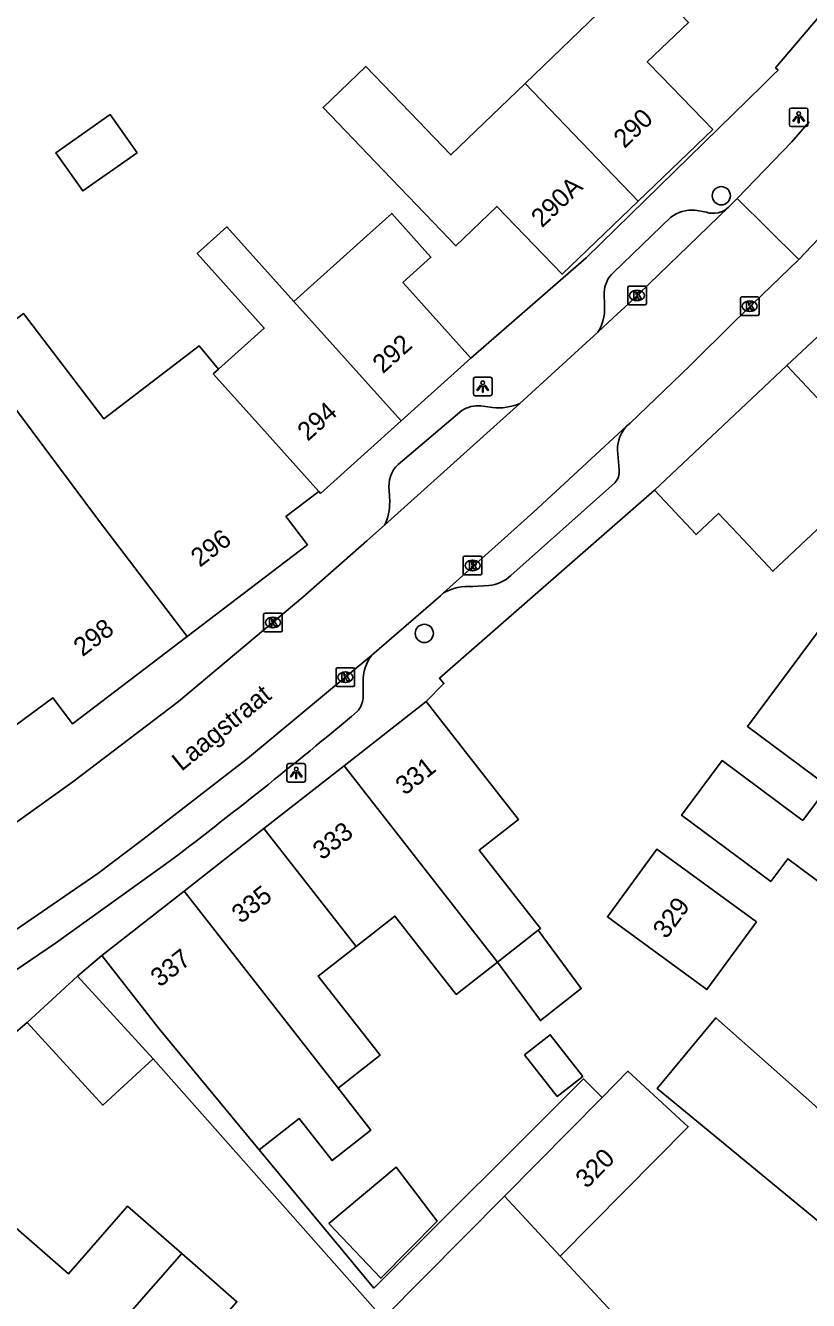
# Model space of a CAD drawing. Extents: x 159222 to 160346, y 381249 to 382166.
# Drawn here: x 160127.1 to 160169.1, y 381674.9 to 381743.4 of the extents above; entities that cross this region are included whole.
import ezdxf

# ---------------------------------------------------------------- set-up
doc = ezdxf.new("R2010")
doc.units = 0
for name, color, linetype in [('IMGEO_Boom', 7, 'Continuous'), ('IMGEO_Kolk', 7, 'Continuous'), ('IMGEO_Lichtpunt', 7, 'Continuous'), ('IMGEO_Muur', 7, 'Continuous'), ('IMGEO_Openbare_ruimte_label', 7, 'Continuous'), ('IMGEO_Pand', 7, 'Continuous'), ('IMGEO_Pand_nummerreeks', 7, 'Continuous'), ('IMGEO_Rijbaan_lokaal_open', 7, 'Continuous'), ('IMGEO_Rioolput', 7, 'Continuous'), ('IMGEO_Voetpad_open', 7, 'Continuous')]:
    doc.layers.add(name, color=color, linetype=linetype)

msp = doc.modelspace()

# ---------------------------------------------------------------- linework, layer by layer
at = {"layer": 'IMGEO_Boom'}
for centre in [(160164.439, 381734.257), (160148.48, 381710.751)]:
    msp.add_circle(centre, 0.489, dxfattribs=at)
at = {"layer": 'IMGEO_Kolk'}
for p, q in [((160159.49, 381729.403), (160160.342, 381729.403)), ((160159.415, 381728.477), (160159.415, 381729.329)), ((160159.903, 381729.183), (160159.928, 381729.183)), ((160160.416, 381729.329), (160160.416, 381728.477)), ((160165.469, 381727.896), (160165.469, 381728.748)), ((160165.544, 381728.822), (160166.396, 381728.822)), ((160166.47, 381728.748), (160166.47, 381727.896)), ((160160.342, 381728.403), (160159.49, 381728.403)), ((160159.926, 381728.623), (160159.901, 381728.623)), ((160165.98, 381728.042), (160165.955, 381728.042)), ((160165.957, 381728.602), (160165.982, 381728.602)), ((160166.396, 381727.822), (160165.544, 381727.822)), ((160139.848, 381710.911), (160139.848, 381711.763)), ((160139.923, 381711.837), (160140.775, 381711.837)), ((160140.336, 381711.617), (160140.361, 381711.617)), ((160140.849, 381711.763), (160140.849, 381710.911)), ((160140.359, 381711.057), (160140.334, 381711.057)), ((160140.775, 381710.837), (160139.923, 381710.837)), ((160143.813, 381708.9), (160144.665, 381708.9)), ((160143.738, 381707.974), (160143.738, 381708.826)), ((160144.226, 381708.68), (160144.251, 381708.68)), ((160144.739, 381708.826), (160144.739, 381707.974)), ((160144.665, 381707.9), (160143.813, 381707.9)), ((160144.249, 381708.12), (160144.224, 381708.12))]:
    msp.add_line(p, q, dxfattribs=at)
for points in [[(160159.49, 381729.403), (160160.342, 381729.403)], [(160159.415, 381728.477), (160159.415, 381729.329)], [(160159.736, 381729.103), (160159.859, 381729.103), (160159.859, 381728.952), (160159.989, 381729.103), (160160.153, 381729.103), (160160.007, 381728.952), (160160.16, 381728.703), (160160.008, 381728.703), (160159.923, 381728.867), (160159.859, 381728.8), (160159.859, 381728.703), (160159.736, 381728.703), (160159.736, 381729.103)], [(160160.416, 381729.329), (160160.416, 381728.477)], [(160165.469, 381727.896), (160165.469, 381728.748)], [(160165.544, 381728.822), (160166.396, 381728.822)], [(160166.47, 381728.748), (160166.47, 381727.896)], [(160160.342, 381728.403), (160159.49, 381728.403)], [(160165.79, 381728.522), (160165.913, 381728.522), (160165.913, 381728.371), (160166.043, 381728.522), (160166.207, 381728.522), (160166.061, 381728.371), (160166.214, 381728.122), (160166.062, 381728.122), (160165.977, 381728.286), (160165.913, 381728.219), (160165.913, 381728.122), (160165.79, 381728.122), (160165.79, 381728.522)], [(160166.396, 381727.822), (160165.544, 381727.822)], [(160139.848, 381710.911), (160139.848, 381711.763)], [(160139.923, 381711.837), (160140.775, 381711.837)], [(160140.849, 381711.763), (160140.849, 381710.911)], [(160140.169, 381711.537), (160140.292, 381711.537), (160140.292, 381711.386), (160140.422, 381711.537), (160140.586, 381711.537), (160140.44, 381711.386), (160140.593, 381711.137), (160140.441, 381711.137), (160140.356, 381711.301), (160140.292, 381711.234), (160140.292, 381711.137), (160140.169, 381711.137), (160140.169, 381711.537)], [(160140.775, 381710.837), (160139.923, 381710.837)], [(160143.813, 381708.9), (160144.665, 381708.9)], [(160143.738, 381707.974), (160143.738, 381708.826)], [(160144.059, 381708.6), (160144.182, 381708.6), (160144.182, 381708.449), (160144.312, 381708.6), (160144.476, 381708.6), (160144.33, 381708.449), (160144.483, 381708.2), (160144.331, 381708.2), (160144.246, 381708.364), (160144.182, 381708.297), (160144.182, 381708.2), (160144.059, 381708.2), (160144.059, 381708.6)], [(160144.739, 381708.826), (160144.739, 381707.974)], [(160144.665, 381707.9), (160143.813, 381707.9)]]:
    msp.add_lwpolyline(points, dxfattribs=at)
for centre, start, end in [((160159.492, 381729.327), 91.55205, 178.44795), ((160159.492, 381729.327), 91.55205, 178.44795), ((160160.34, 381729.327), 1.55205, 88.44795), ((160160.34, 381729.327), 1.55205, 88.44795), ((160165.546, 381728.746), 91.55205, 178.44795), ((160165.546, 381728.746), 91.55205, 178.44795), ((160166.394, 381728.746), 1.55205, 88.44795), ((160166.394, 381728.746), 1.55205, 88.44795), ((160159.492, 381728.479), 181.55205, 268.44795), ((160159.492, 381728.479), 181.55205, 268.44795), ((160160.34, 381728.479), 271.55205, 358.44795), ((160160.34, 381728.479), 271.55205, 358.44795), ((160165.546, 381727.898), 181.55205, 268.44795), ((160165.546, 381727.898), 181.55205, 268.44795), ((160166.394, 381727.898), 271.55205, 358.44795), ((160166.394, 381727.898), 271.55205, 358.44795), ((160139.925, 381711.761), 91.55205, 178.44795), ((160139.925, 381711.761), 91.55205, 178.44795), ((160140.773, 381711.761), 1.55205, 88.44795), ((160140.773, 381711.761), 1.55205, 88.44795), ((160139.925, 381710.913), 181.55205, 268.44795), ((160139.925, 381710.913), 181.55205, 268.44795), ((160140.773, 381710.913), 271.55205, 358.44795), ((160140.773, 381710.913), 271.55205, 358.44795), ((160143.815, 381708.824), 91.55205, 178.44795), ((160143.815, 381708.824), 91.55205, 178.44795), ((160144.663, 381708.824), 1.55205, 88.44795), ((160144.663, 381708.824), 1.55205, 88.44795), ((160143.815, 381707.976), 181.55205, 268.44795), ((160143.815, 381707.976), 181.55205, 268.44795), ((160144.663, 381707.976), 271.55205, 358.44795), ((160144.663, 381707.976), 271.55205, 358.44795)]:
    msp.add_arc(centre, 0.0765, start, end, dxfattribs=at)
for centre, major_axis, ratio, start_param, end_param in [((160159.902, 381728.903), (-0.387, 0.002), 0.722429, 4.712389, 7.853982), ((160159.927, 381728.903), (-0.39, 0.002), 0.717154, 1.570796, 4.712389), ((160165.956, 381728.322), (-0.387, 0.002), 0.722429, 4.712389, 7.853982), ((160165.981, 381728.322), (-0.39, 0.002), 0.717154, 1.570796, 4.712389), ((160140.335, 381711.337), (-0.387, 0.002), 0.722429, 4.712389, 7.853982), ((160140.36, 381711.337), (-0.39, 0.002), 0.717154, 1.570796, 4.712389), ((160144.225, 381708.4), (-0.387, 0.002), 0.722429, 4.712389, 7.853982), ((160144.25, 381708.4), (-0.39, 0.002), 0.717154, 1.570796, 4.712389)]:
    msp.add_ellipse(centre, major_axis=major_axis, ratio=ratio, start_param=start_param, end_param=end_param, dxfattribs=at)
at = {"layer": 'IMGEO_Lichtpunt'}
for p, q in [((160169.003, 381738.968), (160168.195, 381738.968)), ((160169.003, 381738.968), (160168.195, 381738.968)), ((160168.101, 381738.873), (160168.101, 381738.066)), ((160168.101, 381738.873), (160168.101, 381738.066)), ((160169.097, 381738.066), (160169.097, 381738.873)), ((160169.097, 381738.066), (160169.097, 381738.873)), ((160168.195, 381737.972), (160169.003, 381737.972)), ((160168.195, 381737.972), (160169.003, 381737.972)), ((160151.125, 381724.419), (160151.125, 381723.612)), ((160151.125, 381724.419), (160151.125, 381723.612)), ((160152.027, 381724.514), (160151.219, 381724.514)), ((160152.027, 381724.514), (160151.219, 381724.514)), ((160152.121, 381723.612), (160152.121, 381724.419)), ((160152.121, 381723.612), (160152.121, 381724.419)), ((160151.219, 381723.518), (160152.027, 381723.518)), ((160151.219, 381723.518), (160152.027, 381723.518)), ((160141.1, 381703.666), (160141.1, 381702.859)), ((160141.1, 381703.666), (160141.1, 381702.859)), ((160142.002, 381703.761), (160141.194, 381703.761)), ((160142.002, 381703.761), (160141.194, 381703.761)), ((160142.096, 381702.859), (160142.096, 381703.666)), ((160142.096, 381702.859), (160142.096, 381703.666)), ((160141.194, 381702.765), (160142.002, 381702.765)), ((160141.194, 381702.765), (160142.002, 381702.765))]:
    msp.add_line(p, q, dxfattribs=at)
for points in [[(160168.475, 381738.537), (160168.514, 381738.509), (160168.326, 381738.247), (160168.288, 381738.274), (160168.475, 381738.537)], [(160168.577, 381738.489), (160168.624, 381738.489), (160168.624, 381738.167), (160168.577, 381738.167), (160168.577, 381738.489)], [(160168.687, 381738.509), (160168.725, 381738.536), (160168.912, 381738.274), (160168.873, 381738.246), (160168.687, 381738.509)], [(160151.499, 381724.083), (160151.538, 381724.055), (160151.35, 381723.793), (160151.312, 381723.82), (160151.499, 381724.083)], [(160151.601, 381724.035), (160151.648, 381724.035), (160151.648, 381723.713), (160151.601, 381723.713), (160151.601, 381724.035)], [(160151.711, 381724.055), (160151.749, 381724.082), (160151.936, 381723.82), (160151.897, 381723.792), (160151.711, 381724.055)], [(160141.474, 381703.33), (160141.513, 381703.302), (160141.325, 381703.04), (160141.287, 381703.067), (160141.474, 381703.33)], [(160141.576, 381703.282), (160141.623, 381703.282), (160141.623, 381702.96), (160141.576, 381702.96), (160141.576, 381703.282)], [(160141.686, 381703.302), (160141.724, 381703.329), (160141.911, 381703.067), (160141.872, 381703.039), (160141.686, 381703.302)]]:
    msp.add_lwpolyline(points, dxfattribs=at)
for centre in [(160168.6, 381738.671), (160151.624, 381724.217), (160141.599, 381703.464)]:
    msp.add_circle(centre, 0.0994, dxfattribs=at)
for centre, start, end in [((160168.195, 381738.873), 90, 180), ((160168.195, 381738.873), 90, 180), ((160169.003, 381738.873), 0, 90), ((160169.003, 381738.873), 0, 90), ((160168.195, 381738.066), 180, 270), ((160168.195, 381738.066), 180, 270), ((160169.003, 381738.066), 270, 0), ((160169.003, 381738.066), 270, 360), ((160151.219, 381724.419), 90, 180), ((160151.219, 381724.419), 90, 180), ((160152.027, 381724.419), 0, 90), ((160152.027, 381724.419), 0, 90), ((160151.219, 381723.612), 180, 270), ((160151.219, 381723.612), 180, 270), ((160152.027, 381723.612), 270, 0), ((160152.027, 381723.612), 270, 360), ((160141.194, 381703.666), 90, 180), ((160141.194, 381703.666), 90, 180), ((160142.002, 381703.666), 0, 90), ((160142.002, 381703.666), 0, 90), ((160141.194, 381702.859), 180, 270), ((160141.194, 381702.859), 180, 270), ((160142.002, 381702.859), 270, 0), ((160142.002, 381702.859), 270, 360)]:
    msp.add_arc(centre, 0.0946, start, end, dxfattribs=at)
at = {"layer": 'IMGEO_Muur'}
msp.add_lwpolyline([(160149.291, 381708.343), (160160.843, 381718.441)], dxfattribs=at)
at = {"layer": 'IMGEO_Pand'}
for points in [[(160159.972, 381733.97), (160163.977, 381737.818), (160161.227, 381740.66), (160160.465, 381741.447), (160162.685, 381743.568), (160159.227, 381747.179), (160156.527, 381750), (160150.791, 381755.992), (160149.24, 381754.507), (160148.466, 381753.766), (160147.671, 381753.005), (160153.613, 381746.818), (160155.848, 381746.08), (160156.062, 381745.857), (160157.808, 381744.039), (160153.894, 381740.278)], [(160159.972, 381733.97), (160155.885, 381730.042), (160152.386, 381733.684), (160150.18, 381731.564), (160149.398, 381732.379), (160146.717, 381735.17), (160145.864, 381736.057), (160143.045, 381738.993), (160145.346, 381741.203), (160148.165, 381738.268), (160149.912, 381736.451), (160153.894, 381740.278)], [(160153.894, 381740.278), (160159.972, 381733.97)], [(160133.049, 381736.561), (160130.133, 381734.515), (160128.69, 381736.571), (160131.606, 381738.617), (160133.049, 381736.561)], [(160141.47, 381728.578), (160145.218, 381731.947), (160146.729, 381733.305), (160148.373, 381731.474), (160148.841, 381730.954), (160147.331, 381729.597), (160147.702, 381729.183), (160150.987, 381725.528)], [(160137.421, 381724.939), (160139.884, 381727.152), (160136.283, 381731.159), (160137.869, 381732.584), (160141.47, 381728.578)], [(160147.239, 381722.16), (160141.47, 381728.578)], [(160167.968, 381725.132), (160171.233, 381728.199)], [(160137.421, 381724.939), (160136.388, 381726.195), (160131.256, 381722.282), (160126.951, 381727.928), (160124.231, 381725.854), (160124.515, 381725.478)], [(160124.515, 381725.478), (160130.98, 381716.839), (160135.744, 381710.589)], [(160150.987, 381725.528), (160147.239, 381722.16)], [(160142.817, 381718.37), (160139.566, 381721.987), (160137.14, 381724.686), (160137.421, 381724.939)], [(160160.843, 381718.441), (160162.057, 381719.581), (160167.968, 381725.132)], [(160173.124, 381719.643), (160171.234, 381721.655), (160167.968, 381725.132)], [(160147.239, 381722.16), (160142.909, 381718.268), (160142.817, 381718.37)], [(160160.843, 381718.441), (160163.082, 381716.057), (160164.296, 381717.197), (160165.324, 381716.104), (160165.619, 381715.789), (160167.213, 381714.092), (160173.124, 381719.643)], [(160142.817, 381718.37), (160141.049, 381717.023), (160141.127, 381716.921), (160142.201, 381715.512), (160135.744, 381710.589)], [(160179.535, 381706.233), (160183.549, 381703.251), (160175.817, 381692.844), (160168.008, 381698.646), (160167.1, 381697.424), (160162.304, 381700.987), (160164.487, 381703.924), (160168.5, 381700.942), (160168.821, 381700.704), (160170.183, 381702.538), (160165.85, 381705.758), (160170.946, 381712.616), (160175.279, 381709.396), (160179.535, 381706.233)], [(160135.744, 381710.589), (160129.585, 381705.894), (160128.518, 381707.294), (160124.594, 381704.402)], [(160144.167, 381703.631), (160148.586, 381707.09)], [(160154.607, 381694.811), (160154.727, 381694.905), (160151.432, 381699.115), (160153.538, 381700.763), (160151.668, 381703.153), (160148.586, 381707.09)], [(160139.868, 381700.266), (160144.167, 381703.631)], [(160144.167, 381703.631), (160152.415, 381693.096)], [(160135.57, 381696.901), (160139.868, 381700.266)], [(160144.82, 381693.941), (160139.868, 381700.266)], [(160166.323, 381695.265), (160163.671, 381691.626), (160158.322, 381695.523), (160160.975, 381699.163), (160166.323, 381695.265)], [(160131.153, 381693.444), (160135.57, 381696.901)], [(160143.848, 381686.327), (160135.57, 381696.901)], [(160152.415, 381693.096), (160150.201, 381691.363), (160146.906, 381695.573), (160144.82, 381693.941)], [(160154.607, 381694.811), (160152.415, 381693.096)], [(160152.415, 381693.096), (160154.72, 381689.956), (160156.916, 381691.674), (160154.607, 381694.811)], [(160144.82, 381693.941), (160142.78, 381692.344), (160146.106, 381688.095), (160143.848, 381686.327)], [(160131.153, 381693.444), (160134.234, 381689.507), (160139.617, 381683.014)], [(160127.136, 381689.854), (160129.85, 381692.338)], [(160129.85, 381692.338), (160133.914, 381687.899)], [(160133.914, 381687.899), (160131.201, 381685.415), (160127.136, 381689.854)], [(160176.563, 381679.334), (160172.975, 381681.622), (160169.471, 381685.396), (160164.149, 381690.107), (160160.99, 381686.315), (160174.403, 381675.265)], [(160153.87, 381688.122), (160155.624, 381685.881), (160156.999, 381686.957), (160155.246, 381689.198), (160153.87, 381688.122)], [(160155.774, 381677.313), (160162.664, 381684.257), (160159.421, 381687.235), (160158.032, 381685.832)], [(160139.617, 381683.014), (160141.76, 381684.692), (160143.526, 381682.437), (160145.614, 381684.072), (160143.848, 381686.327)], [(160158.032, 381685.832), (160152.783, 381680.53)], [(160143.347, 381679.066), (160146.967, 381682.092), (160149.172, 381679.183), (160146.155, 381676.119), (160143.347, 381679.066)], [(160146.273, 381673.954), (160152.783, 381680.53)], [(160152.783, 381680.53), (160155.774, 381677.313)], [(160125.837, 381679.432), (160129.356, 381676.353), (160132.541, 381679.993), (160135.449, 381677.448)], [(160135.449, 381677.448), (160130.112, 381671.353)], [(160138.683, 381668.21), (160135.236, 381671.227), (160138.411, 381674.855), (160136.304, 381676.7), (160135.449, 381677.448)], [(160155.774, 381677.313), (160168.856, 381663.241), (160172.267, 381659.865), (160175.82, 381656.347)]]:
    msp.add_lwpolyline(points, dxfattribs=at)
at = {"layer": 'IMGEO_Rijbaan_lokaal_open'}
for points in [[(160165.295, 381734.111), (160168.231, 381737.155), (160169.156, 381738.227)], [(160172.471, 381734.902), (160168.6, 381730.835)], [(160164.834, 381733.645), (160159.473, 381728.475), (160158.638, 381727.698), (160157.801, 381726.925)], [(160164.834, 381733.645), (160165.295, 381734.111)], [(160168.6, 381730.835), (160165.295, 381734.111)], [(160168.6, 381730.835), (160165.135, 381727.494), (160162.775, 381725.141), (160159.543, 381722.044), (160159.358, 381721.892)], [(160153.618, 381723.101), (160156.149, 381725.405), (160157.584, 381726.725), (160157.801, 381726.925)], [(160146.337, 381716.559), (160153.618, 381723.101)], [(160149.512, 381712.923), (160154.354, 381717.264), (160159.358, 381721.892)], [(160126.067, 381700.256), (160126.504, 381700.563), (160129.595, 381702.78), (160135.275, 381707.086), (160141.947, 381712.707), (160145.396, 381715.724), (160146.337, 381716.559)], [(160149.512, 381712.923), (160149.355, 381712.771), (160145.656, 381709.578)], [(160145.656, 381709.578), (160138.973, 381704.025), (160133.365, 381699.681), (160130.946, 381697.856), (160126.471, 381694.798)]]:
    msp.add_lwpolyline(points, dxfattribs=at)
at = {"layer": 'IMGEO_Rioolput'}
for p, q in [((160150.574, 381713.975), (160150.574, 381714.827)), ((160150.649, 381714.901), (160151.501, 381714.901)), ((160151.062, 381714.681), (160151.087, 381714.681)), ((160151.575, 381714.827), (160151.575, 381713.975)), ((160151.501, 381713.901), (160150.649, 381713.901)), ((160151.085, 381714.121), (160151.06, 381714.121))]:
    msp.add_line(p, q, dxfattribs=at)
for points in [[(160150.574, 381713.975), (160150.574, 381714.827)], [(160150.649, 381714.901), (160151.501, 381714.901)], [(160151.163, 381714.599), (160150.911, 381714.601), (160150.911, 381714.201)], [(160150.911, 381714.201), (160151.035, 381714.201), (160151.035, 381714.363), (160151.046, 381714.363)], [(160151.089, 381714.52), (160151.035, 381714.52), (160151.035, 381714.439)], [(160151.035, 381714.439), (160151.087, 381714.439)], [(160151.093, 381714.334), (160151.164, 381714.201), (160151.304, 381714.201), (160151.239, 381714.327)], [(160151.575, 381714.827), (160151.575, 381713.975)], [(160151.501, 381713.901), (160150.649, 381713.901)]]:
    msp.add_lwpolyline(points, dxfattribs=at)
for centre, radius, start, end in [((160150.651, 381714.825), 0.0765, 91.55205, 178.44795), ((160150.651, 381714.825), 0.0765, 91.55205, 178.44795), ((160151.045, 381714.31), 0.0533, 26.02933, 88.69889), ((160151.071, 381714.628), 0.19, 274.7715, 282.96867), ((160151.095, 381714.424), 0.0964, 77.00612, 93.18647), ((160151.109, 381714.481), 0.0378, 276.66336, 79.67722), ((160151.162, 381714.489), 0.109, 350.36119, 89.41601), ((160151.16, 381714.489), 0.112, 277.58423, 350.98172), ((160151.144, 381714.274), 0.108, 29.51342, 73.79051), ((160151.499, 381714.825), 0.0765, 1.55205, 88.44795), ((160151.499, 381714.825), 0.0765, 1.55205, 88.44795), ((160150.651, 381713.977), 0.0765, 181.55205, 268.44795), ((160150.651, 381713.977), 0.0765, 181.55205, 268.44795), ((160151.499, 381713.977), 0.0765, 271.55205, 358.44795), ((160151.499, 381713.977), 0.0765, 271.55205, 358.44795)]:
    msp.add_arc(centre, radius, start, end, dxfattribs=at)
for centre, major_axis, ratio, start_param, end_param in [((160151.061, 381714.401), (-0.387, 0.002), 0.722429, 4.712389, 7.853982), ((160151.086, 381714.401), (-0.39, 0.002), 0.717154, 1.570796, 4.712389)]:
    msp.add_ellipse(centre, major_axis=major_axis, ratio=ratio, start_param=start_param, end_param=end_param, dxfattribs=at)
at = {"layer": 'IMGEO_Voetpad_open'}
for points in [[(160181.825, 381765.351), (160183.703, 381764.359), (160182.906, 381762.655), (160179.656, 381757.694), (160174.18, 381750), (160171.029, 381745.573), (160170.721, 381745.14), (160170.435, 381744.738), (160167.358, 381741.13), (160167.494, 381741.011), (160167.249, 381740.771), (160166.648, 381740.183), (160157.187, 381730.928), (160150.987, 381725.528)], [(160158.623, 381730.12), (160161.721, 381733.102)], [(160163.016, 381733.483), (160163.638, 381733.368)], [(160158.165, 381728.305), (160158.153, 381729.067)], [(160147.072, 381719.827), (160150.499, 381722.724)], [(160151.521, 381722.972), (160152.139, 381722.879)], [(160158.868, 381720.612), (160158.961, 381719.534)], [(160146.621, 381717.815), (160146.595, 381718.43)], [(160148.586, 381707.09), (160149.538, 381708.06), (160149.291, 381708.343), (160160.843, 381718.441)], [(160158.72, 381718.835), (160153.132, 381713.86)], [(160151.951, 381713.327), (160151.088, 381713.264)], [(160145.198, 381708.144), (160145.195, 381707.275)], [(160134.581, 381698.352), (160128.673, 381694.12), (160125.569, 381692.02), (160125.071, 381691.69)], [(160129.85, 381692.338), (160131.153, 381693.444)], [(160120.973, 381684.618), (160127.136, 381689.854)], [(160146.273, 381673.954), (160133.914, 381687.899)], [(160158.032, 381685.832), (160157.031, 381686.822), (160145.774, 381675.588), (160139.617, 381683.014)]]:
    msp.add_lwpolyline(points, dxfattribs=at)
for centre, radius, start, end in [((160162.891, 381731.518), 1.969, 86.34667, 126.44199), ((160164, 381734.525), 1.212, 252.62098, 313.4592), ((160159.668, 381729.022), 1.516, 133.59277, 178.30063), ((160155.952, 381728.151), 2.219, 326.4635, 3.98399), ((160151.382, 381721.316), 1.661, 85.18968, 122.08998), ((160152.444, 381725.882), 3.018, 264.19174, 292.88116), ((160160.649, 381720.664), 1.782, 136.43266, 181.67239), ((160148.207, 381718.66), 1.628, 134.18671, 188.10876), ((160157.97, 381719.484), 0.992, 319.09251, 2.86133), ((160143.946, 381717.76), 2.676, 333.3364, 1.18129), ((160151.748, 381715.352), 2.035, 275.73135, 312.84915), ((160150.859, 381710.508), 2.766, 85.2594, 119.15843), ((160147.415, 381708.226), 2.218, 142.45197, 182.12248), ((160143.982, 381707.374), 1.217, 317.41558, 355.35054), ((159974.31, 381910.224), 265.662, 307.10573, 309.94467)]:
    msp.add_arc(centre, radius, start, end, dxfattribs=at)

# ---------------------------------------------------------------- texts
at = {"layer": 'IMGEO_Openbare_ruimte_label'}
msp.add_text('Laagstraat', height=1, rotation=39.03551, dxfattribs=at).set_placement((160135.435, 381703.314))
at = {"layer": 'IMGEO_Pand_nummerreeks'}
for s, rotation, p in [('290', 43.85419, (160159.236, 381736.758)), ('290A', 43.86353, (160154.807, 381732.502)), ('292', 41.94722, (160146.256, 381724.664)), ('294', 41.94624, (160142.22, 381721.036)), ('296', 37.32247, (160136.423, 381714.276)), ('298', 37.32247, (160130.118, 381709.469)), ('331', 38.05013, (160147.432, 381702.021)), ('333', 38.05271, (160142.985, 381698.541)), ('335', 38.05271, (160138.627, 381695.13)), ('329', 53.91371, (160161.487, 381694.297)), ('337', 38.05013, (160134.269, 381691.717)), ('320', 45.02302, (160157.21, 381680.897))]:
    msp.add_text(s, height=1, rotation=rotation, dxfattribs=at).set_placement(p)

doc.saveas('drawing.dxf')
